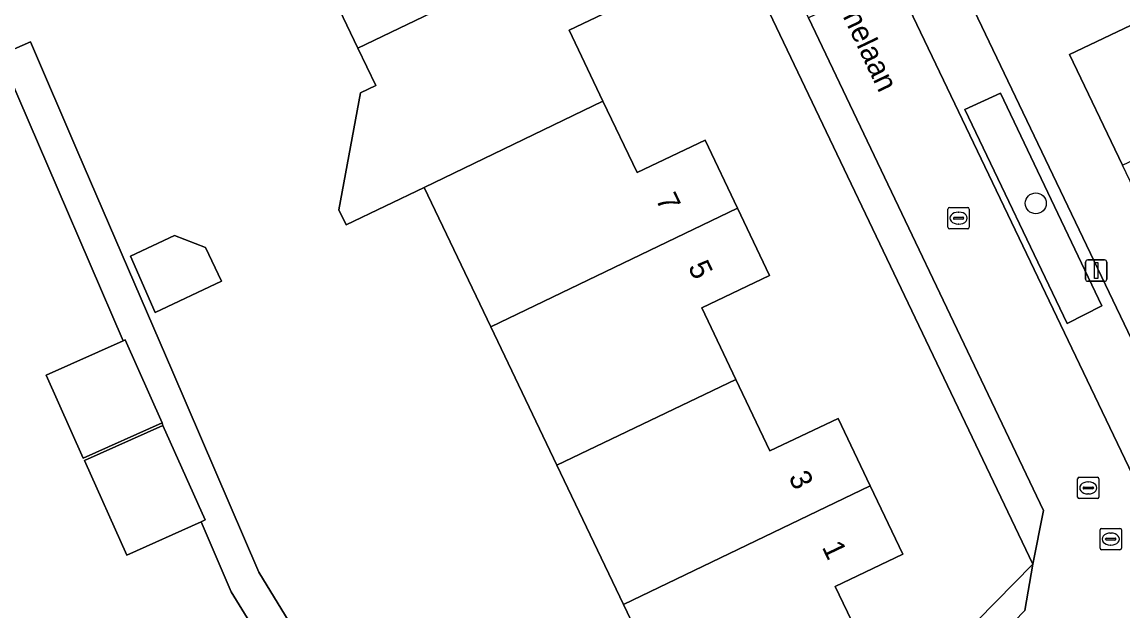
# Model space of a CAD drawing. Extents: x 157767 to 159172, y 387839 to 389425.
# Drawn here: x 158340.7 to 158392.1, y 388652.2 to 388679.7 of the extents above; entities that cross this region are included whole.
import ezdxf

# ---------------------------------------------------------------- set-up
doc = ezdxf.new("R2010")
doc.units = 0
for name, color, linetype in [('IMGEO_Boom', 7, 'Continuous'), ('IMGEO_Erf', 7, 'Continuous'), ('IMGEO_Kolk', 7, 'Continuous'), ('IMGEO_Lichtmast', 7, 'Continuous'), ('IMGEO_Openbare_ruimte_label', 7, 'Continuous'), ('IMGEO_Pand', 7, 'Continuous'), ('IMGEO_Pand_nummerreeks', 7, 'Continuous'), ('IMGEO_Parkeervlak_open', 7, 'Continuous'), ('IMGEO_Rijbaan_lokaal_open', 7, 'Continuous'), ('IMGEO_Rioolput', 7, 'Continuous'), ('IMGEO_Voetpad_open', 7, 'Continuous')]:
    doc.layers.add(name, color=color, linetype=linetype)

msp = doc.modelspace()

# ---------------------------------------------------------------- linework, layer by layer
at = {"layer": 'IMGEO_Boom'}
msp.add_circle((158388.07, 388671.263), 0.489, dxfattribs=at)
at = {"layer": 'IMGEO_Erf'}
for points in [[(158369.443, 388680.876), (158366.264, 388679.359), (158367.849, 388676.039), (158369.444, 388672.698), (158372.617, 388674.212), (158374.132, 388671.037), (158375.636, 388667.887), (158372.465, 388666.374), (158374.06, 388663.031), (158375.652, 388659.695), (158378.831, 388661.212), (158380.332, 388658.067), (158381.855, 388654.875), (158378.699, 388653.368), (158380.404, 388649.796), (158377.869, 388648.586), (158379.17, 388645.861), (158380.15, 388646.482), (158387.934, 388654.408), (158352.165, 388729.307)], [(158363.134, 388726.354), (158393.066, 388663.816), (158395.903, 388665.138), (158400.543, 388667.318), (158399.218, 388670.086), (158394.594, 388667.873), (158392.122, 388673.038), (158389.646, 388678.21), (158392.825, 388679.731), (158391.518, 388682.463)], [(158359.503, 388672.007), (158355.844, 388670.26), (158355.508, 388670.963), (158356.515, 388676.422), (158357.233, 388676.765), (158356.4, 388678.51), (158353.298, 388685.009)], [(158361.504, 388635.188), (158350.485, 388653.107), (158349.073, 388656.383), (158345.605, 388654.833), (158343.63, 388659.25), (158347.291, 388660.888), (158347.251, 388661.008), (158343.569, 388659.362), (158341.838, 388663.233), (158345.429, 388664.839), (158342.343, 388672), (158339.675, 388678.191), (158341.102, 388678.806), (158343.322, 388673.654), (158347.706, 388663.482), (158351.779, 388654.031), (158355.297, 388648.272)], [(158370.562, 388648.839), (158368.808, 388652.514), (158365.7, 388659.025), (158362.611, 388665.496), (158359.503, 388672.007)]]:
    msp.add_lwpolyline(points, dxfattribs=at)
msp.add_lwpolyline([(158346.935, 388666.164), (158345.782, 388668.793), (158347.83, 388669.76), (158349.279, 388669.207), (158350.027, 388667.624)], close=True, dxfattribs=at)
at = {"layer": 'IMGEO_Kolk'}
for p, q in [((158383.962, 388670.144), (158383.962, 388670.996)), ((158384.037, 388671.07), (158384.889, 388671.07)), ((158384.45, 388670.85), (158384.475, 388670.85)), ((158384.963, 388670.996), (158384.963, 388670.144)), ((158384.221, 388670.564), (158384.221, 388670.576)), ((158384.659, 388670.527), (158384.261, 388670.527)), ((158384.264, 388670.613), (158384.662, 388670.613)), ((158384.705, 388670.576), (158384.705, 388670.564)), ((158384.889, 388670.07), (158384.037, 388670.07)), ((158384.473, 388670.29), (158384.448, 388670.29)), ((158390.021, 388657.541), (158390.021, 388658.393)), ((158390.096, 388658.467), (158390.948, 388658.467)), ((158390.323, 388658.01), (158390.721, 388658.01)), ((158390.509, 388658.247), (158390.534, 388658.247)), ((158391.022, 388658.393), (158391.022, 388657.541)), ((158390.28, 388657.961), (158390.28, 388657.973)), ((158390.718, 388657.924), (158390.32, 388657.924)), ((158390.532, 388657.687), (158390.507, 388657.687)), ((158390.764, 388657.973), (158390.764, 388657.961)), ((158390.948, 388657.467), (158390.096, 388657.467))]:
    msp.add_line(p, q, dxfattribs=at)
for points in [[(158383.962, 388670.144), (158383.962, 388670.996)], [(158384.037, 388671.07), (158384.889, 388671.07)], [(158384.963, 388670.996), (158384.963, 388670.144)], [(158384.889, 388670.07), (158384.037, 388670.07)], [(158390.021, 388657.541), (158390.021, 388658.393)], [(158390.096, 388658.467), (158390.948, 388658.467)], [(158391.022, 388658.393), (158391.022, 388657.541)], [(158390.948, 388657.467), (158390.096, 388657.467)]]:
    msp.add_lwpolyline(points, dxfattribs=at)
for centre, radius, start, end in [((158384.039, 388670.994), 0.0765, 91.552, 178.448), ((158384.039, 388670.994), 0.0765, 91.552, 178.448), ((158384.887, 388670.994), 0.0765, 1.552, 88.448), ((158384.887, 388670.994), 0.0765, 1.552, 88.448), ((158384.261, 388670.573), 0.0403, 85.8775, 175.7526), ((158384.258, 388670.563), 0.0366, 178.938, 274.7102), ((158384.662, 388670.57), 0.043, 264.8664, 352.4533), ((158384.666, 388670.575), 0.0386, 1.7309, 96.639), ((158384.039, 388670.146), 0.0765, 181.552, 268.448), ((158384.039, 388670.146), 0.0765, 181.552, 268.448), ((158384.887, 388670.146), 0.0765, 271.552, 358.448), ((158384.887, 388670.146), 0.0765, 271.552, 358.448), ((158390.098, 388658.391), 0.0765, 91.552, 178.448), ((158390.098, 388658.391), 0.0765, 91.552, 178.448), ((158390.32, 388657.97), 0.0403, 85.8775, 175.7526), ((158390.725, 388657.972), 0.0386, 1.7309, 96.639), ((158390.946, 388658.391), 0.0765, 1.552, 88.448), ((158390.946, 388658.391), 0.0765, 1.552, 88.448), ((158390.098, 388657.543), 0.0765, 181.552, 268.448), ((158390.098, 388657.543), 0.0765, 181.552, 268.448), ((158390.317, 388657.96), 0.0366, 178.938, 274.7102), ((158390.721, 388657.967), 0.043, 264.8664, 352.4533), ((158390.946, 388657.543), 0.0765, 271.552, 358.448), ((158390.946, 388657.543), 0.0765, 271.552, 358.448)]:
    msp.add_arc(centre, radius, start, end, dxfattribs=at)
for centre, major_axis, ratio, start_param, end_param in [((158384.449, 388670.57), (-0.387, 0.002), 0.722429, 4.712389, 7.853982), ((158384.474, 388670.57), (-0.39, 0.002), 0.717154, 1.570796, 4.712389), ((158390.508, 388657.967), (-0.387, 0.002), 0.722429, 4.712389, 7.853982), ((158390.533, 388657.967), (-0.39, 0.002), 0.717154, 1.570796, 4.712389)]:
    msp.add_ellipse(centre, major_axis=major_axis, ratio=ratio, start_param=start_param, end_param=end_param, dxfattribs=at)
at = {"layer": 'IMGEO_Lichtmast'}
for p, q in [((158390.397, 388667.719), (158390.397, 388668.519)), ((158390.397, 388668.519), (158390.397, 388667.719)), ((158390.497, 388668.619), (158391.287, 388668.619)), ((158391.287, 388668.619), (158390.497, 388668.619)), ((158391.387, 388668.519), (158391.387, 388667.719)), ((158391.387, 388667.719), (158391.387, 388668.519)), ((158391.287, 388667.619), (158390.497, 388667.619)), ((158390.497, 388667.619), (158391.287, 388667.619))]:
    msp.add_line(p, q, dxfattribs=at)
msp.add_lwpolyline([(158390.817, 388668.494), (158390.967, 388668.494), (158390.967, 388667.744), (158390.817, 388667.744), (158390.817, 388668.494)], dxfattribs=at)
for centre, start, end in [((158390.497, 388668.519), 90, 180), ((158390.497, 388668.519), 90, 180), ((158391.287, 388668.519), 0, 90), ((158391.287, 388668.519), 360, 90), ((158390.497, 388667.719), 180, 270), ((158390.497, 388667.719), 180, 270), ((158391.287, 388667.719), 270, 0), ((158391.287, 388667.719), 270, 0)]:
    msp.add_arc(centre, 0.1, start, end, dxfattribs=at)
at = {"layer": 'IMGEO_Pand'}
for points in [[(158353.298, 388685.009), (158356.4, 388678.51), (158367.924, 388684.059), (158366.417, 388687.216), (158363.231, 388685.696), (158361.636, 388689.037)], [(158391.518, 388682.463), (158392.825, 388679.731), (158389.646, 388678.21), (158392.122, 388673.038), (158402.148, 388677.784), (158400.374, 388681.492), (158398.476, 388680.584), (158397.817, 388681.96), (158399.699, 388682.861), (158398.346, 388685.689)], [(158367.849, 388676.039), (158366.264, 388679.359), (158369.443, 388680.876), (158367.924, 388684.059), (158356.4, 388678.51), (158357.233, 388676.765), (158356.515, 388676.422), (158355.508, 388670.963), (158355.844, 388670.26), (158359.503, 388672.007)], [(158367.849, 388676.039), (158359.503, 388672.007), (158362.611, 388665.496), (158374.132, 388671.037), (158372.617, 388674.212), (158369.444, 388672.698)], [(158365.7, 388659.025), (158374.06, 388663.031), (158372.465, 388666.374), (158375.636, 388667.887), (158374.132, 388671.037), (158362.611, 388665.496)], [(158349.279, 388669.207), (158347.83, 388669.76), (158345.782, 388668.793), (158346.935, 388666.164), (158350.027, 388667.624)], [(158345.429, 388664.839), (158341.838, 388663.233), (158343.569, 388659.362), (158347.251, 388661.008), (158345.52, 388664.88)], [(158365.7, 388659.025), (158368.808, 388652.514), (158380.332, 388658.067), (158378.831, 388661.212), (158375.652, 388659.695), (158374.06, 388663.031)], [(158347.291, 388660.888), (158343.63, 388659.25), (158345.605, 388654.833), (158349.073, 388656.383), (158349.267, 388656.47)], [(158380.404, 388649.796), (158378.699, 388653.368), (158381.855, 388654.875), (158380.332, 388658.067), (158368.808, 388652.514), (158370.562, 388648.839), (158370.603, 388648.753), (158371.697, 388646.46), (158369.112, 388645.226), (158370.732, 388641.833), (158378.945, 388645.754), (158379.17, 388645.861), (158377.869, 388648.586)]]:
    msp.add_lwpolyline(points, close=True, dxfattribs=at)
at = {"layer": 'IMGEO_Parkeervlak_open'}
msp.add_lwpolyline([(158389.542, 388665.656), (158391.15, 388666.474), (158386.415, 388676.405), (158384.752, 388675.652)], close=True, dxfattribs=at)
at = {"layer": 'IMGEO_Rijbaan_lokaal_open'}
msp.add_lwpolyline([(158380.071, 388644.513), (158383.291, 388641.367), (158395.059, 388653.415), (158381.461, 388681.848), (158377.449, 388679.935), (158388.426, 388656.92), (158387.934, 388654.408), (158387.554, 388652.238)], close=True, dxfattribs=at)
at = {"layer": 'IMGEO_Rioolput'}
for p, q in [((158391.073, 388655.151), (158391.073, 388656.003)), ((158391.148, 388656.077), (158392, 388656.077)), ((158392.074, 388656.003), (158392.074, 388655.151)), ((158391.332, 388655.571), (158391.332, 388655.583)), ((158391.77, 388655.534), (158391.372, 388655.534)), ((158391.375, 388655.62), (158391.773, 388655.62)), ((158391.561, 388655.857), (158391.586, 388655.857)), ((158391.816, 388655.583), (158391.816, 388655.571)), ((158392, 388655.077), (158391.148, 388655.077)), ((158391.584, 388655.297), (158391.559, 388655.297))]:
    msp.add_line(p, q, dxfattribs=at)
for points in [[(158391.073, 388655.151), (158391.073, 388656.003)], [(158391.148, 388656.077), (158392, 388656.077)], [(158392.074, 388656.003), (158392.074, 388655.151)], [(158392, 388655.077), (158391.148, 388655.077)]]:
    msp.add_lwpolyline(points, dxfattribs=at)
for centre, radius, start, end in [((158391.15, 388656.001), 0.0765, 91.552, 178.448), ((158391.15, 388656.001), 0.0765, 91.552, 178.448), ((158391.998, 388656.001), 0.0765, 1.552, 88.448), ((158391.998, 388656.001), 0.0765, 1.552, 88.448), ((158391.372, 388655.58), 0.0403, 85.8775, 175.7526), ((158391.369, 388655.57), 0.0366, 178.938, 274.7102), ((158391.773, 388655.577), 0.043, 264.8664, 352.4533), ((158391.777, 388655.582), 0.0386, 1.7309, 96.639), ((158391.15, 388655.153), 0.0765, 181.552, 268.448), ((158391.15, 388655.153), 0.0765, 181.552, 268.448), ((158391.998, 388655.153), 0.0765, 271.552, 358.448), ((158391.998, 388655.153), 0.0765, 271.552, 358.448)]:
    msp.add_arc(centre, radius, start, end, dxfattribs=at)
for centre, major_axis, ratio, start_param, end_param in [((158391.56, 388655.577), (-0.387, 0.002), 0.722429, 4.712389, 7.853982), ((158391.585, 388655.577), (-0.39, 0.002), 0.717154, 1.570796, 4.712389)]:
    msp.add_ellipse(centre, major_axis=major_axis, ratio=ratio, start_param=start_param, end_param=end_param, dxfattribs=at)
at = {"layer": 'IMGEO_Voetpad_open'}
for points in [[(158323.131, 388714.134), (158324.375, 388714.67), (158323.402, 388716.855), (158352.165, 388729.307), (158387.934, 388654.408), (158388.426, 388656.92), (158377.449, 388679.935), (158376.287, 388682.372), (158359.75, 388717.045), (158358.562, 388719.536), (158352.506, 388732.234), (158351.067, 388731.614), (158307.549, 388712.856), (158309.569, 388708.294)], [(158403.731, 388660.607), (158403.221, 388661.723), (158401.866, 388664.554), (158400.543, 388667.318), (158395.903, 388665.138), (158393.066, 388663.816), (158363.134, 388726.354), (158361.789, 388722.984), (158362.533, 388721.429), (158363.723, 388718.94), (158380.296, 388684.284), (158381.461, 388681.848), (158395.059, 388653.415), (158395.606, 388652.316), (158399.404, 388656.155), (158401.595, 388658.37)], [(158343.322, 388673.654), (158341.102, 388678.806), (158339.675, 388678.191), (158342.343, 388672), (158345.429, 388664.839), (158345.52, 388664.88), (158347.251, 388661.008), (158347.291, 388660.888), (158349.267, 388656.47), (158349.073, 388656.383), (158350.485, 388653.107), (158361.504, 388635.188), (158362.807, 388635.989), (158360.406, 388639.917), (158355.297, 388648.272), (158351.779, 388654.031), (158347.706, 388663.482)], [(158391.15, 388666.474), (158389.542, 388665.656), (158384.752, 388675.652), (158386.415, 388676.405)], [(158377.041, 388641.386), (158378.158, 388642.539), (158380.071, 388644.513), (158387.554, 388652.238), (158387.934, 388654.408), (158380.15, 388646.482), (158379.17, 388645.861), (158378.945, 388645.754), (158365.423, 388637.588), (158362.807, 388635.989), (158361.504, 388635.188), (158337.777, 388620.598), (158341.539, 388619.725), (158350.257, 388625.044), (158352.621, 388626.487)]]:
    msp.add_lwpolyline(points, close=True, dxfattribs=at)

# ---------------------------------------------------------------- texts
at = {"layer": 'IMGEO_Openbare_ruimte_label'}
msp.add_text('Rhônelaan', height=1, rotation=295.5397, dxfattribs=at).set_placement((158377.981, 388682.22))
at = {"layer": 'IMGEO_Pand_nummerreeks'}
for s, rotation, p in [('7', 295.5157, (158370.296, 388671.46)), ('5', 295.5157, (158371.805, 388668.298)), ('3', 295.5104, (158376.502, 388658.475)), ('1', 295.5079, (158378.063, 388655.204))]:
    msp.add_text(s, height=1, rotation=rotation, dxfattribs=at).set_placement(p)

doc.saveas('drawing.dxf')
